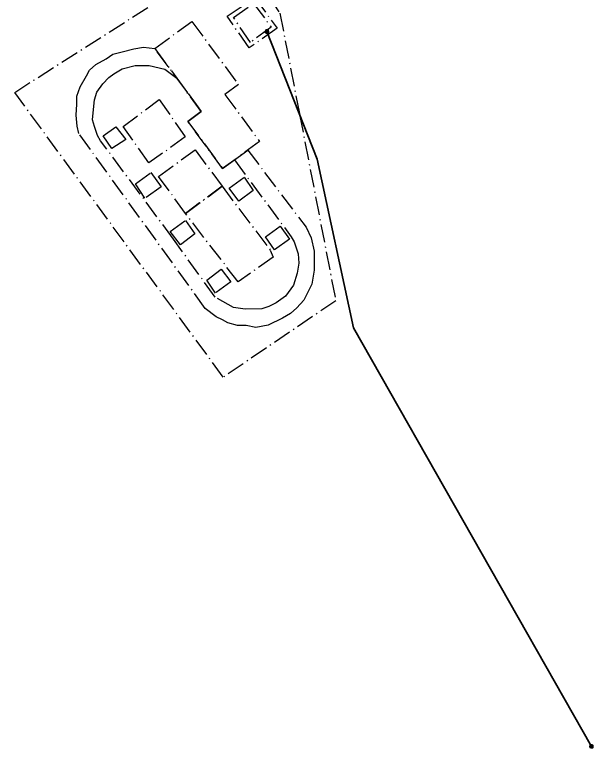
# Model space of a CAD drawing. Extents: x -873619 to -867639, y -1015082 to -1012326.
# Drawn here: x -867900.6 to -867830.5, y -1013026.2 to -1012937.4 of the extents above; entities that cross this region are included whole.
import ezdxf

# ---------------------------------------------------------------- set-up
doc = ezdxf.new("R2010")
doc.units = 0
doc.header["$LTSCALE"] = 0.44
doc.linetypes.add('DOT_DASHED', pattern=[7.7, 5, -1.2, 0.3, -1.2])
for name, color, linetype, lineweight in [('21', 7, 'Continuous', 35), ('30', 7, 'Continuous', 13), ('34', 7, 'Continuous', 13), ('35', 7, 'DOT_DASHED', 25)]:
    doc.layers.add(name, color=color, linetype=linetype, lineweight=lineweight)

msp = doc.modelspace()

# ---------------------------------------------------------------- linework, layer by layer
at = {"layer": '21'}
msp.add_lwpolyline([(-867870.042, -1012939.4), (-867863.943, -1012954.87), (-867859.556, -1012975.254), (-867830.751, -1013025.929)], dxfattribs=at)
at = {"layer": '30'}
for points in [[(-867869.811, -1012939.4), (-867869.817, -1012939.348), (-867869.834, -1012939.298), (-867869.863, -1012939.254), (-867869.9, -1012939.217), (-867869.945, -1012939.19), (-867869.995, -1012939.173), (-867870.048, -1012939.169), (-867870.1, -1012939.176), (-867870.149, -1012939.195), (-867870.192, -1012939.224), (-867870.228, -1012939.263), (-867870.254, -1012939.308), (-867870.27, -1012939.359), (-867870.273, -1012939.411), (-867870.265, -1012939.463), (-867870.245, -1012939.512), (-867870.214, -1012939.555), (-867870.175, -1012939.589), (-867870.129, -1012939.615), (-867870.078, -1012939.629), (-867870.025, -1012939.631), (-867869.974, -1012939.621), (-867869.926, -1012939.6), (-867869.883, -1012939.569), (-867869.849, -1012939.528), (-867869.825, -1012939.482), (-867869.813, -1012939.431)], [(-867869.841, -1012939.4), (-867869.847, -1012939.351), (-867869.864, -1012939.305), (-867869.892, -1012939.265), (-867869.929, -1012939.233), (-867869.973, -1012939.211), (-867870.021, -1012939.2), (-867870.07, -1012939.2), (-867870.117, -1012939.213), (-867870.16, -1012939.237), (-867870.196, -1012939.27), (-867870.223, -1012939.311), (-867870.239, -1012939.358), (-867870.243, -1012939.407), (-867870.236, -1012939.455), (-867870.217, -1012939.5), (-867870.187, -1012939.54), (-867870.149, -1012939.571), (-867870.105, -1012939.591), (-867870.057, -1012939.601), (-867870.008, -1012939.599), (-867869.961, -1012939.584), (-867869.918, -1012939.559), (-867869.884, -1012939.525), (-867869.858, -1012939.483), (-867869.844, -1012939.436)], [(-867869.871, -1012939.4), (-867869.877, -1012939.355), (-867869.894, -1012939.313), (-867869.922, -1012939.278), (-867869.958, -1012939.251), (-867870, -1012939.234), (-867870.045, -1012939.229), (-867870.09, -1012939.235), (-867870.131, -1012939.254), (-867870.166, -1012939.282), (-867870.193, -1012939.319), (-867870.209, -1012939.361), (-867870.213, -1012939.406), (-867870.206, -1012939.451), (-867870.187, -1012939.492), (-867870.158, -1012939.526), (-867870.121, -1012939.552), (-867870.078, -1012939.568), (-867870.033, -1012939.571), (-867869.988, -1012939.563), (-867869.948, -1012939.543), (-867869.914, -1012939.514), (-867869.888, -1012939.476), (-867869.874, -1012939.433)], [(-867869.901, -1012939.4), (-867869.906, -1012939.359), (-867869.924, -1012939.322), (-867869.951, -1012939.291), (-867869.986, -1012939.27), (-867870.026, -1012939.259), (-867870.067, -1012939.261), (-867870.106, -1012939.274), (-867870.14, -1012939.298), (-867870.165, -1012939.33), (-867870.18, -1012939.368), (-867870.183, -1012939.409), (-867870.175, -1012939.449), (-867870.155, -1012939.485), (-867870.126, -1012939.514), (-867870.089, -1012939.533), (-867870.049, -1012939.541), (-867870.008, -1012939.537), (-867869.97, -1012939.522), (-867869.938, -1012939.496), (-867869.915, -1012939.462), (-867869.902, -1012939.423)], [(-867869.931, -1012939.4), (-867869.936, -1012939.364), (-867869.954, -1012939.332), (-867869.98, -1012939.307), (-867870.014, -1012939.292), (-867870.05, -1012939.289), (-867870.085, -1012939.297), (-867870.116, -1012939.317), (-867870.139, -1012939.345), (-867870.152, -1012939.379), (-867870.152, -1012939.416), (-867870.141, -1012939.451), (-867870.12, -1012939.48), (-867870.09, -1012939.501), (-867870.055, -1012939.511), (-867870.018, -1012939.509), (-867869.984, -1012939.495), (-867869.957, -1012939.472), (-867869.938, -1012939.44), (-867869.931, -1012939.405)], [(-867869.961, -1012939.4), (-867869.966, -1012939.369), (-867869.983, -1012939.343), (-867870.009, -1012939.326), (-867870.039, -1012939.319), (-867870.07, -1012939.323), (-867870.097, -1012939.34), (-867870.115, -1012939.364), (-867870.123, -1012939.395), (-867870.119, -1012939.425), (-867870.104, -1012939.453), (-867870.08, -1012939.472), (-867870.05, -1012939.481), (-867870.019, -1012939.478), (-867869.991, -1012939.464), (-867869.971, -1012939.44), (-867869.961, -1012939.411)], [(-867869.991, -1012939.4), (-867869.996, -1012939.376), (-867870.013, -1012939.358), (-867870.036, -1012939.349), (-867870.06, -1012939.352), (-867870.081, -1012939.366), (-867870.092, -1012939.388), (-867870.092, -1012939.413), (-867870.08, -1012939.434), (-867870.06, -1012939.448), (-867870.035, -1012939.451), (-867870.012, -1012939.442), (-867869.996, -1012939.424)], [(-867870.021, -1012939.4), (-867870.026, -1012939.385), (-867870.041, -1012939.379), (-867870.056, -1012939.383), (-867870.063, -1012939.397), (-867870.059, -1012939.412), (-867870.046, -1012939.421), (-867870.031, -1012939.418), (-867870.021, -1012939.406)]]:
    msp.add_lwpolyline(points, close=True, dxfattribs=at)
at = {"layer": '34'}
for points in [[(-867830.52, -1013025.929), (-867830.526, -1013025.877), (-867830.543, -1013025.827), (-867830.572, -1013025.783), (-867830.609, -1013025.746), (-867830.654, -1013025.719), (-867830.704, -1013025.702), (-867830.757, -1013025.698), (-867830.809, -1013025.705), (-867830.858, -1013025.724), (-867830.901, -1013025.753), (-867830.937, -1013025.792), (-867830.963, -1013025.837), (-867830.979, -1013025.888), (-867830.982, -1013025.94), (-867830.974, -1013025.992), (-867830.954, -1013026.041), (-867830.923, -1013026.084), (-867830.884, -1013026.118), (-867830.838, -1013026.144), (-867830.787, -1013026.158), (-867830.734, -1013026.16), (-867830.683, -1013026.15), (-867830.635, -1013026.129), (-867830.592, -1013026.098), (-867830.558, -1013026.057), (-867830.534, -1013026.011), (-867830.522, -1013025.96)], [(-867830.55, -1013025.929), (-867830.556, -1013025.88), (-867830.573, -1013025.834), (-867830.601, -1013025.794), (-867830.638, -1013025.762), (-867830.682, -1013025.74), (-867830.73, -1013025.729), (-867830.779, -1013025.729), (-867830.826, -1013025.742), (-867830.869, -1013025.766), (-867830.905, -1013025.799), (-867830.932, -1013025.84), (-867830.948, -1013025.887), (-867830.952, -1013025.936), (-867830.945, -1013025.984), (-867830.926, -1013026.029), (-867830.896, -1013026.069), (-867830.858, -1013026.1), (-867830.814, -1013026.12), (-867830.766, -1013026.13), (-867830.717, -1013026.128), (-867830.67, -1013026.113), (-867830.627, -1013026.088), (-867830.593, -1013026.054), (-867830.567, -1013026.012), (-867830.553, -1013025.965)], [(-867830.58, -1013025.929), (-867830.586, -1013025.884), (-867830.603, -1013025.842), (-867830.631, -1013025.807), (-867830.667, -1013025.78), (-867830.709, -1013025.763), (-867830.754, -1013025.758), (-867830.799, -1013025.764), (-867830.84, -1013025.783), (-867830.875, -1013025.811), (-867830.902, -1013025.848), (-867830.918, -1013025.89), (-867830.922, -1013025.935), (-867830.915, -1013025.98), (-867830.896, -1013026.021), (-867830.867, -1013026.055), (-867830.83, -1013026.081), (-867830.787, -1013026.097), (-867830.742, -1013026.1), (-867830.697, -1013026.092), (-867830.657, -1013026.072), (-867830.623, -1013026.043), (-867830.597, -1013026.005), (-867830.583, -1013025.962)], [(-867830.61, -1013025.929), (-867830.615, -1013025.888), (-867830.633, -1013025.851), (-867830.66, -1013025.82), (-867830.695, -1013025.799), (-867830.735, -1013025.788), (-867830.776, -1013025.79), (-867830.815, -1013025.803), (-867830.849, -1013025.827), (-867830.874, -1013025.859), (-867830.889, -1013025.897), (-867830.892, -1013025.938), (-867830.884, -1013025.978), (-867830.864, -1013026.014), (-867830.835, -1013026.043), (-867830.798, -1013026.062), (-867830.758, -1013026.07), (-867830.717, -1013026.066), (-867830.679, -1013026.051), (-867830.647, -1013026.025), (-867830.624, -1013025.991), (-867830.611, -1013025.952)], [(-867830.64, -1013025.929), (-867830.645, -1013025.893), (-867830.663, -1013025.861), (-867830.689, -1013025.836), (-867830.723, -1013025.821), (-867830.759, -1013025.818), (-867830.794, -1013025.826), (-867830.825, -1013025.846), (-867830.848, -1013025.874), (-867830.861, -1013025.908), (-867830.861, -1013025.945), (-867830.85, -1013025.98), (-867830.829, -1013026.009), (-867830.799, -1013026.03), (-867830.764, -1013026.04), (-867830.727, -1013026.038), (-867830.693, -1013026.024), (-867830.666, -1013026.001), (-867830.647, -1013025.969), (-867830.64, -1013025.934)], [(-867830.67, -1013025.929), (-867830.675, -1013025.898), (-867830.692, -1013025.872), (-867830.718, -1013025.855), (-867830.748, -1013025.848), (-867830.779, -1013025.852), (-867830.806, -1013025.869), (-867830.824, -1013025.893), (-867830.832, -1013025.924), (-867830.828, -1013025.954), (-867830.813, -1013025.982), (-867830.789, -1013026.001), (-867830.759, -1013026.01), (-867830.728, -1013026.007), (-867830.7, -1013025.993), (-867830.68, -1013025.969), (-867830.67, -1013025.94)], [(-867830.7, -1013025.929), (-867830.705, -1013025.905), (-867830.722, -1013025.887), (-867830.745, -1013025.878), (-867830.769, -1013025.881), (-867830.79, -1013025.895), (-867830.801, -1013025.917), (-867830.801, -1013025.942), (-867830.789, -1013025.963), (-867830.769, -1013025.977), (-867830.744, -1013025.98), (-867830.721, -1013025.971), (-867830.705, -1013025.953)], [(-867830.73, -1013025.929), (-867830.735, -1013025.914), (-867830.75, -1013025.908), (-867830.765, -1013025.912), (-867830.772, -1013025.926), (-867830.768, -1013025.941), (-867830.755, -1013025.95), (-867830.74, -1013025.947), (-867830.73, -1013025.935)]]:
    msp.add_lwpolyline(points, close=True, dxfattribs=at)
at = {"layer": '35'}
for points in [[(-867868.46, -1012937.2), (-867866.081, -1012949.446), (-867861.703, -1012971.994), (-867875.321, -1012981.25), (-867900.581, -1012946.778), (-867873.562, -1012929.536)], [(-867874.846, -1012937.567), (-867871.497, -1012935.279), (-867868.817, -1012939.019), (-867872.194, -1012941.391)], [(-867874.093, -1012937.707), (-867871.664, -1012936.004), (-867869.515, -1012938.879), (-867872.027, -1012940.722)], [(-867879.12, -1012938.19), (-867873.5, -1012945.84), (-867875.13, -1012947.02), (-867870.93, -1012952.71), (-867875.4, -1012956), (-867879.61, -1012950.28), (-867877.99, -1012949.09), (-867883.61, -1012941.45)], [(-867883.61, -1012941.45), (-867877.99, -1012949.09), (-867879.61, -1012950.28), (-867875.4, -1012956), (-867873.979, -1012954.954), (-867872.366, -1012953.767), (-867865.3, -1012963.072), (-867864.672, -1012964.398), (-867864.323, -1012966.003), (-867864.323, -1012967.538), (-867864.323, -1012968.306), (-867864.602, -1012969.98), (-867865.579, -1012971.934), (-867866.417, -1012972.841), (-867867.184, -1012973.539), (-867868.161, -1012974.097), (-867869.906, -1012974.935), (-867871.371, -1012975.214), (-867872.557, -1012975.005), (-867873.604, -1012975.005), (-867874.79, -1012974.656), (-867875.418, -1012974.307), (-867876.186, -1012973.958), (-867877.512, -1012972.911), (-867892.794, -1012951.768), (-867893.003, -1012950.861), (-867893.143, -1012949.535), (-867893.073, -1012948.209), (-867893.073, -1012947.232), (-867892.654, -1012946.116), (-867891.887, -1012944.79), (-867891.538, -1012944.092), (-867890.77, -1012943.394), (-867889.514, -1012942.696), (-867888.677, -1012942.138), (-867887.56, -1012941.859), (-867886.165, -1012941.51), (-867884.978, -1012941.301)], [(-867877.99, -1012949.09), (-867879.61, -1012950.28), (-867875.4, -1012956), (-867873.979, -1012954.954), (-867867.087, -1012964.238), (-867866.738, -1012964.866), (-867866.249, -1012966.331), (-867866.179, -1012967.447), (-867866.389, -1012968.634), (-867866.807, -1012970.099), (-867867.784, -1012971.425), (-867868.901, -1012972.262), (-867869.808, -1012972.681), (-867870.645, -1012972.96), (-867872.669, -1012973.03), (-867874.093, -1012972.82), (-867876.298, -1012971.564), (-867881.35, -1012964.538), (-867890.17, -1012952.647), (-867890.533, -1012952.005), (-867890.896, -1012950.889), (-867891.147, -1012950.079), (-867891.091, -1012949.242), (-867890.924, -1012947.679), (-867890.617, -1012946.73), (-867889.919, -1012945.725), (-867889.193, -1012944.971), (-867888.579, -1012944.525), (-867887.574, -1012943.938), (-867885.983, -1012943.52), (-867884.308, -1012943.52), (-867882.41, -1012943.966), (-867880.964, -1012945.046)], [(-867883.066, -1012947.637), (-867879.926, -1012952.172), (-867884.322, -1012955.313), (-867887.462, -1012950.916)], [(-867889.863, -1012952.047), (-867888.328, -1012950.93), (-867887.141, -1012952.466), (-867888.816, -1012953.582)], [(-867883.15, -1012956.959), (-867878.74, -1012953.722), (-867875.474, -1012958.132), (-867879.884, -1012961.425)], [(-867885.955, -1012957.853), (-867884.113, -1012956.485), (-867882.857, -1012958.215), (-867884.811, -1012959.583)], [(-867874.623, -1012958.383), (-867872.781, -1012957.043), (-867871.692, -1012958.662), (-867873.423, -1012959.946)], [(-867879.884, -1012961.425), (-867875.474, -1012958.132), (-867869.627, -1012965.863), (-867869.278, -1012966.701), (-867873.534, -1012969.701)], [(-867879.898, -1012962.263), (-867878.754, -1012963.882), (-867880.512, -1012965.221), (-867881.74, -1012963.63)], [(-867868.454, -1012962.961), (-867867.31, -1012964.552), (-867869.124, -1012965.835), (-867870.213, -1012964.272)], [(-867875.572, -1012968.18), (-867874.4, -1012969.715), (-867876.27, -1012971.055), (-867877.33, -1012969.52)]]:
    msp.add_lwpolyline(points, close=True, dxfattribs=at)

doc.saveas('drawing.dxf')
